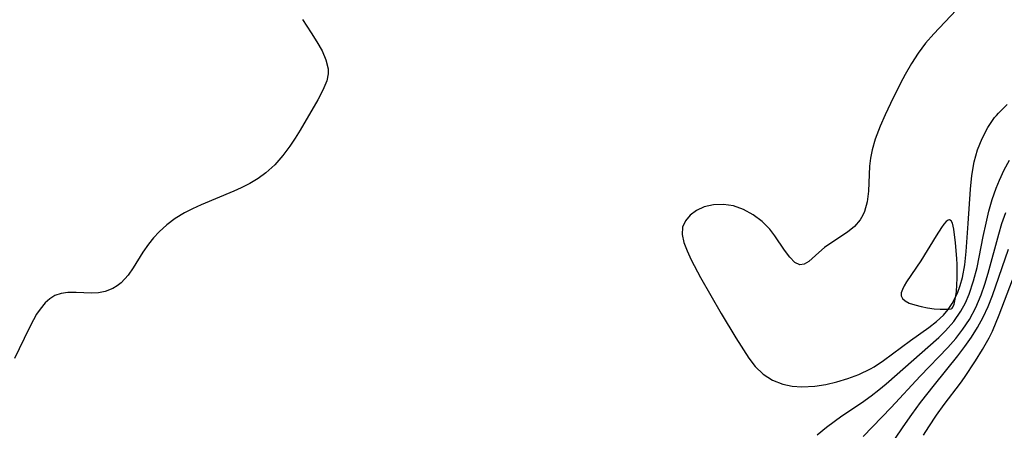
# Model space of a CAD drawing. Header units: metres. Extents: x 1073367 to 1082519, y 1569854 to 1574957.
# Tile 353 of 656: x 1076025 to 1076155, y 1573796 to 1573850. Entities that reach past the tile are written whole.
import ezdxf

# ---------------------------------------------------------------- set-up
doc = ezdxf.new("R2010")
doc.units = ezdxf.units.M
doc.layers.add('CGG_CurvaNivelLidar_v1', color=253, linetype='Continuous', lineweight=30)

msp = doc.modelspace()

# ---------------------------------------------------------------- linework, layer by layer
at = {"layer": 'CGG_CurvaNivelLidar_v1'}
for p, q in [((1076149.0748, 1573851.7258, 68), (1076146.1111, 1573848.5835, 68)), ((1076062.386, 1573850.4656, 67.5), (1076063.5291, 1573848.7168, 67.5)), ((1076063.5291, 1573848.7168, 67.5), (1076064.2908, 1573847.5055, 67.5)), ((1076146.1111, 1573848.5835, 68), (1076145.0232, 1573847.3305, 68)), ((1076064.2908, 1573847.5055, 67.5), (1076064.9583, 1573846.3266, 67.5)), ((1076145.0232, 1573847.3305, 68), (1076144.0468, 1573846.0226, 68)), ((1076064.9583, 1573846.3266, 67.5), (1076065.4842, 1573845.1213, 67.5)), ((1076144.0468, 1573846.0226, 68), (1076143.1507, 1573844.6411, 68)), ((1076065.4842, 1573845.1213, 67.5), (1076065.7551, 1573843.9361, 67.5)), ((1076143.1507, 1573844.6411, 68), (1076142.3242, 1573843.2052, 68)), ((1076065.7614, 1573843.2868, 67.5), (1076065.5841, 1573842.3476, 67.5)), ((1076065.7551, 1573843.9361, 67.5), (1076065.7614, 1573843.2868, 67.5)), ((1076142.3242, 1573843.2052, 68), (1076141.706, 1573842.0296, 68)), ((1076065.5841, 1573842.3476, 67.5), (1076065.0847, 1573841.093, 67.5)), ((1076141.706, 1573842.0296, 68), (1076140.38, 1573839.3453, 68)), ((1076065.0847, 1573841.093, 67.5), (1076064.39, 1573839.8122, 67.5)), ((1076064.39, 1573839.8122, 67.5), (1076062.0505, 1573835.8252, 67.5)), ((1076140.38, 1573839.3453, 68), (1076139.6782, 1573837.8515, 68)), ((1076154.4187, 1573837.7586, 68), (1076154.6828, 1573838.067, 68)), ((1076154.6828, 1573838.067, 68), (1076155.8387, 1573839.2314, 68)), ((1076139.6782, 1573837.8515, 68), (1076139.025, 1573836.3641, 68)), ((1076153.283, 1573836.1462, 68), (1076154.1888, 1573837.4716, 68)), ((1076154.1888, 1573837.4716, 68), (1076154.4187, 1573837.7586, 68)), ((1076062.0505, 1573835.8252, 67.5), (1076061.3853, 1573834.7595, 67.5)), ((1076139.025, 1573836.3641, 68), (1076138.3573, 1573834.6214, 68)), ((1076152.5257, 1573834.7174, 68), (1076153.283, 1573836.1462, 68)), ((1076061.3853, 1573834.7595, 67.5), (1076060.684, 1573833.7076, 67.5)), ((1076138.3573, 1573834.6214, 68), (1076137.9442, 1573833.1952, 68)), ((1076151.9171, 1573833.2053, 68), (1076152.5257, 1573834.7174, 68)), ((1076060.684, 1573833.7076, 67.5), (1076059.745, 1573832.4384, 67.5)), ((1076137.9442, 1573833.1952, 68), (1076137.7261, 1573832.1074, 68)), ((1076151.4608, 1573831.5946, 68), (1076151.9171, 1573833.2053, 68)), ((1076059.745, 1573832.4384, 67.5), (1076058.6835, 1573831.2293, 67.5)), ((1076137.7261, 1573832.1074, 68), (1076137.5899, 1573831.0303, 68)), ((1076151.1615, 1573829.8212, 68), (1076151.4608, 1573831.5946, 68)), ((1076155.4651, 1573830.54, 67.5), (1076156.1789, 1573831.8535, 67.5)), ((1076057.4977, 1573830.1454, 67.5), (1076056.4789, 1573829.4081, 67.5)), ((1076058.6835, 1573831.2293, 67.5), (1076057.4977, 1573830.1454, 67.5)), ((1076137.5899, 1573831.0303, 68), (1076137.4424, 1573827.714, 68)), ((1076154.8279, 1573829.1794, 67.5), (1076155.4651, 1573830.54, 67.5)), ((1076056.4789, 1573829.4081, 67.5), (1076055.3901, 1573828.7548, 67.5)), ((1076150.9898, 1573827.9994, 68), (1076151.1615, 1573829.8212, 68)), ((1076154.4049, 1573828.141, 67.5), (1076154.8279, 1573829.1794, 67.5)), ((1076053.2794, 1573827.7315, 67.5), (1076048.922, 1573825.9211, 67.5)), ((1076054.2482, 1573828.1707, 67.5), (1076053.2794, 1573827.7315, 67.5)), ((1076055.3901, 1573828.7548, 67.5), (1076054.2482, 1573828.1707, 67.5)), ((1076137.4424, 1573827.714, 68), (1076137.2766, 1573826.3346, 68)), ((1076150.6969, 1573823.4503, 68), (1076150.9898, 1573827.9994, 68)), ((1076153.8829, 1573826.6246, 67.5), (1076154.4049, 1573828.141, 67.5)), ((1076137.2766, 1573826.3346, 68), (1076136.9278, 1573825.0531, 68)), ((1076153.4393, 1573825.0743, 67.5), (1076153.8829, 1573826.6246, 67.5)), ((1076047.7929, 1573825.4035, 67.5), (1076046.7026, 1573824.8377, 67.5)), ((1076048.922, 1573825.9211, 67.5), (1076047.7929, 1573825.4035, 67.5)), ((1076114.6568, 1573825.1754, 68), (1076113.8021, 1573824.5614, 68)), ((1076115.6734, 1573825.6322, 68), (1076114.6568, 1573825.1754, 68)), ((1076116.9002, 1573825.9186, 68), (1076115.6734, 1573825.6322, 68)), ((1076118.2058, 1573825.9691, 68), (1076116.9002, 1573825.9186, 68)), ((1076119.5429, 1573825.7633, 68), (1076118.2058, 1573825.9691, 68)), ((1076120.8538, 1573825.3175, 68), (1076119.5429, 1573825.7633, 68)), ((1076122.1622, 1573824.6101, 68), (1076120.8538, 1573825.3175, 68)), ((1076136.9278, 1573825.0531, 68), (1076136.7048, 1573824.545, 68)), ((1076153.0551, 1573823.5023, 67.5), (1076153.4393, 1573825.0743, 67.5)), ((1076155.1533, 1573823.4356, 67), (1076155.6678, 1573824.9202, 67)), ((1076045.4935, 1573824.0923, 67.5), (1076044.3691, 1573823.2582, 67.5)), ((1076046.7026, 1573824.8377, 67.5), (1076045.4935, 1573824.0923, 67.5)), ((1076113.1613, 1573823.8124, 68), (1076112.7986, 1573822.9416, 68)), ((1076113.8021, 1573824.5614, 68), (1076113.1613, 1573823.8124, 68)), ((1076123.3491, 1573823.7131, 68), (1076122.1622, 1573824.6101, 68)), ((1076124.374, 1573822.6765, 68), (1076123.3491, 1573823.7131, 68)), ((1076136.3446, 1573823.9332, 68), (1076135.61, 1573823.0642, 68)), ((1076136.7048, 1573824.545, 68), (1076136.3446, 1573823.9332, 68)), ((1076147.7811, 1573823.7193, 68.5), (1076147.4554, 1573823.3398, 68.5)), ((1076148.0098, 1573823.8894, 68.5), (1076147.7811, 1573823.7193, 68.5)), ((1076148.2172, 1573823.9328, 68.5), (1076148.0098, 1573823.8894, 68.5)), ((1076148.4237, 1573823.7917, 68.5), (1076148.2172, 1573823.9328, 68.5)), ((1076148.585, 1573823.4781, 68.5), (1076148.4237, 1573823.7917, 68.5)), ((1076043.3435, 1573822.3398, 67.5), (1076042.6021, 1573821.5451, 67.5)), ((1076044.3691, 1573823.2582, 67.5), (1076043.3435, 1573822.3398, 67.5)), ((1076112.7986, 1573822.9416, 68), (1076112.7591, 1573821.9879, 68)), ((1076125.029, 1573821.8234, 68), (1076124.374, 1573822.6765, 68)), ((1076135.61, 1573823.0642, 68), (1076134.6631, 1573822.2759, 68)), ((1076147.1359, 1573822.8938, 68.5), (1076146.4432, 1573821.8246, 68.5)), ((1076147.4554, 1573823.3398, 68.5), (1076147.1359, 1573822.8938, 68.5)), ((1076148.7754, 1573822.708, 68.5), (1076148.585, 1573823.4781, 68.5)), ((1076149.0115, 1573820.8949, 68.5), (1076148.7754, 1573822.708, 68.5)), ((1076150.4169, 1573819.7472, 68), (1076150.6969, 1573823.4503, 68)), ((1076152.6738, 1573821.7224, 67.5), (1076153.0551, 1573823.5023, 67.5)), ((1076154.7278, 1573822.0354, 67), (1076155.1533, 1573823.4356, 67)), ((1076042.6021, 1573821.5451, 67.5), (1076041.9345, 1573820.7095, 67.5)), ((1076112.7591, 1573821.9879, 68), (1076112.9772, 1573820.9451, 68)), ((1076126.3317, 1573819.8965, 68), (1076125.029, 1573821.8234, 68)), ((1076134.6631, 1573822.2759, 68), (1076132.6009, 1573820.9395, 68)), ((1076146.4432, 1573821.8246, 68.5), (1076144.3941, 1573818.4857, 68.5)), ((1076151.8593, 1573817.63, 67.5), (1076152.6738, 1573821.7224, 67.5)), ((1076153.3178, 1573816.88, 67), (1076154.7278, 1573822.0354, 67)), ((1076041.9345, 1573820.7095, 67.5), (1076041.2085, 1573819.6486, 67.5)), ((1076112.9772, 1573820.9451, 68), (1076113.3869, 1573819.8282, 68)), ((1076113.3869, 1573819.8282, 68), (1076113.9325, 1573818.6477, 68)), ((1076127.0249, 1573818.9766, 68), (1076126.3317, 1573819.8965, 68)), ((1076131.6355, 1573820.2736, 68), (1076130.8502, 1573819.6122, 68)), ((1076132.6009, 1573820.9395, 68), (1076131.6355, 1573820.2736, 68)), ((1076149.1856, 1573818.8228, 68.5), (1076149.0115, 1573820.8949, 68.5)), ((1076150.2154, 1573817.9807, 68), (1076150.4169, 1573819.7472, 68)), ((1076153.9065, 1573813.8887, 66.5), (1076156.0296, 1573820.0259, 66.5)), ((1076041.2085, 1573819.6486, 67.5), (1076039.9016, 1573817.5504, 67.5)), ((1076113.9325, 1573818.6477, 68), (1076115.1837, 1573816.2875, 68)), ((1076127.6989, 1573818.2965, 68), (1076127.0249, 1573818.9766, 68)), ((1076129.5285, 1573818.4176, 68), (1076128.9363, 1573818.0528, 68)), ((1076130.8502, 1573819.6122, 68), (1076129.5285, 1573818.4176, 68)), ((1076144.3941, 1573818.4857, 68.5), (1076142.5144, 1573815.7134, 68.5)), ((1076149.2211, 1573818.0037, 68.5), (1076149.1856, 1573818.8228, 68.5)), ((1076039.9016, 1573817.5504, 67.5), (1076039.2298, 1573816.593, 67.5)), ((1076128.3558, 1573817.9705, 68), (1076127.6989, 1573818.2965, 68)), ((1076128.9363, 1573818.0528, 68), (1076128.3558, 1573817.9705, 68)), ((1076149.2246, 1573816.1903, 68.5), (1076149.2211, 1573818.0037, 68.5)), ((1076149.9056, 1573816.2764, 68), (1076150.2154, 1573817.9807, 68)), ((1076151.4065, 1573815.8259, 67.5), (1076151.8593, 1573817.63, 67.5)), ((1076039.2298, 1573816.593, 67.5), (1076038.3014, 1573815.5783, 67.5)), ((1076115.1837, 1573816.2875, 68), (1076117.9198, 1573811.5298, 68)), ((1076149.1132, 1573814.4139, 68.5), (1076149.2246, 1573816.1903, 68.5)), ((1076149.6181, 1573815.2107, 68), (1076149.9056, 1573816.2764, 68)), ((1076150.8267, 1573814.0906, 67.5), (1076151.4065, 1573815.8259, 67.5)), ((1076152.8793, 1573815.4127, 67), (1076153.3178, 1573816.88, 67)), ((1076154.8059, 1573811.3533, 66), (1076156.5609, 1573815.9856, 66)), ((1076037.2244, 1573814.8293, 67.5), (1076036.2042, 1573814.4409, 67.5)), ((1076037.7953, 1573815.1745, 67.5), (1076037.2244, 1573814.8293, 67.5)), ((1076038.3014, 1573815.5783, 67.5), (1076037.7953, 1573815.1745, 67.5)), ((1076141.9533, 1573814.7088, 68.5), (1076141.8034, 1573814.2532, 68.5)), ((1076142.2008, 1573815.1984, 68.5), (1076141.9533, 1573814.7088, 68.5)), ((1076142.5144, 1573815.7134, 68.5), (1076142.2008, 1573815.1984, 68.5)), ((1076149.2489, 1573814.1924, 68), (1076149.6181, 1573815.2107, 68)), ((1076152.3849, 1573813.9766, 67), (1076152.8793, 1573815.4127, 67)), ((1076028.8539, 1573813.4811, 67.5), (1076028.2291, 1573812.9291, 67.5)), ((1076029.5355, 1573813.8961, 67.5), (1076028.8539, 1573813.4811, 67.5)), ((1076030.3738, 1573814.1881, 67.5), (1076029.5355, 1573813.8961, 67.5)), ((1076031.2552, 1573814.3162, 67.5), (1076030.3738, 1573814.1881, 67.5)), ((1076032.3413, 1573814.3144, 67.5), (1076031.2552, 1573814.3162, 67.5)), ((1076034.3767, 1573814.2267, 67.5), (1076032.3413, 1573814.3144, 67.5)), ((1076035.3001, 1573814.2777, 67.5), (1076034.3767, 1573814.2267, 67.5)), ((1076036.2042, 1573814.4409, 67.5), (1076035.3001, 1573814.2777, 67.5)), ((1076141.8034, 1573814.2532, 68.5), (1076141.7941, 1573813.8441, 68.5)), ((1076141.7941, 1573813.8441, 68.5), (1076141.9648, 1573813.4901, 68.5)), ((1076141.9648, 1573813.4901, 68.5), (1076142.3095, 1573813.1825, 68.5)), ((1076142.3095, 1573813.1825, 68.5), (1076142.8685, 1573812.9028, 68.5)), ((1076148.5698, 1573812.856, 68), (1076149.2489, 1573814.1924, 68)), ((1076148.8023, 1573812.745, 68.5), (1076149.0078, 1573813.6394, 68.5)), ((1076149.0078, 1573813.6394, 68.5), (1076149.1132, 1573814.4139, 68.5)), ((1076150.3155, 1573812.9222, 67.5), (1076150.8267, 1573814.0906, 67.5)), ((1076151.6838, 1573812.3135, 67), (1076152.3849, 1573813.9766, 67)), ((1076153.3237, 1573812.4422, 66.5), (1076153.9065, 1573813.8887, 66.5)), ((1076027.5515, 1573812.109, 67.5), (1076027.0992, 1573811.4258, 67.5)), ((1076028.2291, 1573812.9291, 67.5), (1076027.5515, 1573812.109, 67.5)), ((1076142.8685, 1573812.9028, 68.5), (1076143.5931, 1573812.6543, 68.5)), ((1076143.5931, 1573812.6543, 68.5), (1076144.4237, 1573812.4428, 68.5)), ((1076144.4237, 1573812.4428, 68.5), (1076145.3023, 1573812.2741, 68.5)), ((1076145.3023, 1573812.2741, 68.5), (1076146.1727, 1573812.1544, 68.5)), ((1076146.1727, 1573812.1544, 68.5), (1076146.9799, 1573812.0887, 68.5)), ((1076146.9799, 1573812.0887, 68.5), (1076147.6695, 1573812.0783, 68.5)), ((1076147.3954, 1573811.3187, 68), (1076148.0204, 1573812.0558, 68)), ((1076147.6695, 1573812.0783, 68.5), (1076148.131, 1573812.1076, 68.5)), ((1076148.0204, 1573812.0558, 68), (1076148.5698, 1573812.856, 68)), ((1076148.131, 1573812.1076, 68.5), (1076148.4224, 1573812.1519, 68.5)), ((1076148.4224, 1573812.1519, 68.5), (1076148.5, 1573812.1908, 68.5)), ((1076148.5, 1573812.1908, 68.5), (1076148.561, 1573812.2124, 68.5)), ((1076148.561, 1573812.2124, 68.5), (1076148.6478, 1573812.347, 68.5)), ((1076148.6478, 1573812.347, 68.5), (1076148.8023, 1573812.745, 68.5)), ((1076149.7089, 1573811.812, 67.5), (1076150.3155, 1573812.9222, 67.5)), ((1076150.8436, 1573810.7327, 67), (1076151.6838, 1573812.3135, 67)), ((1076152.672, 1573811.0324, 66.5), (1076153.3237, 1573812.4422, 66.5)), ((1076026.6704, 1573810.6844, 67.5), (1076026.054, 1573809.4905, 67.5)), ((1076027.0992, 1573811.4258, 67.5), (1076026.6704, 1573810.6844, 67.5)), ((1076117.9198, 1573811.5298, 68), (1076119.8434, 1573808.3046, 68)), ((1076146.4787, 1573810.4447, 68), (1076147.3954, 1573811.3187, 68)), ((1076148.7642, 1573810.4576, 67.5), (1076149.7089, 1573811.812, 67.5)), ((1076149.9844, 1573809.432, 67), (1076150.8436, 1573810.7327, 67)), ((1076151.9386, 1573809.6692, 66.5), (1076152.672, 1573811.0324, 66.5)), ((1076153.8992, 1573809.1974, 66), (1076154.8059, 1573811.3533, 66)), ((1076026.054, 1573809.4905, 67.5), (1076024.1599, 1573805.5537, 67.5)), ((1076143.0281, 1573807.9493, 68), (1076145.4819, 1573809.6511, 68)), ((1076145.4819, 1573809.6511, 68), (1076146.4787, 1573810.4447, 68)), ((1076147.6733, 1573809.2135, 67.5), (1076148.7642, 1573810.4576, 67.5)), ((1076149.0262, 1573808.1999, 67), (1076149.9844, 1573809.432, 67)), ((1076151.1292, 1573808.3819, 66.5), (1076151.9386, 1573809.6692, 66.5)), ((1076119.8434, 1573808.3046, 68), (1076121.5642, 1573805.5842, 68)), ((1076139.4599, 1573805.282, 68), (1076143.0281, 1573807.9493, 68)), ((1076139.8034, 1573802.1963, 67.5), (1076146.792, 1573808.3594, 67.5)), ((1076146.792, 1573808.3594, 67.5), (1076147.6733, 1573809.2135, 67.5)), ((1076147.9901, 1573807.028, 67), (1076149.0262, 1573808.1999, 67)), ((1076150.2485, 1573807.1381, 66.5), (1076151.1292, 1573808.3819, 66.5)), ((1076152.6019, 1573806.728, 66), (1076153.4619, 1573808.2792, 66)), ((1076153.4619, 1573808.2792, 66), (1076153.8992, 1573809.1974, 66)), ((1076144.3091, 1573803.22, 67), (1076147.9901, 1573807.028, 67)), ((1076149.3169, 1573805.9259, 66.5), (1076150.2485, 1573807.1381, 66.5)), ((1076151.667, 1573805.2476, 66), (1076152.6019, 1573806.728, 66)), ((1076121.5642, 1573805.5842, 68), (1076122.409, 1573804.5014, 68)), ((1076146.1952, 1573802.0779, 66.5), (1076149.3169, 1573805.9259, 66.5)), ((1076122.409, 1573804.5014, 68), (1076123.4905, 1573803.4918, 68)), ((1076136.1646, 1573803.4204, 68), (1076137.7069, 1573804.165, 68)), ((1076137.7069, 1573804.165, 68), (1076138.2012, 1573804.4514, 68)), ((1076138.2012, 1573804.4514, 68), (1076139.4599, 1573805.282, 68)), ((1076150.19, 1573803.0537, 66), (1076151.667, 1573805.2476, 66)), ((1076123.4905, 1573803.4918, 68), (1076124.7224, 1573802.6936, 68)), ((1076124.7224, 1573802.6936, 68), (1076126.0786, 1573802.1358, 68)), ((1076133.2709, 1573802.4548, 68), (1076134.7355, 1573802.8855, 68)), ((1076134.7355, 1573802.8855, 68), (1076136.1646, 1573803.4204, 68)), ((1076140.4746, 1573799.0778, 67), (1076144.3091, 1573803.22, 67)), ((1076149.6595, 1573802.3071, 66), (1076150.19, 1573803.0537, 66)), ((1076126.0786, 1573802.1358, 68), (1076127.3272, 1573801.8711, 68)), ((1076127.3272, 1573801.8711, 68), (1076128.6299, 1573801.7875, 68)), ((1076128.6299, 1573801.7875, 68), (1076130.3199, 1573801.8964, 68)), ((1076130.3199, 1573801.8964, 68), (1076131.7921, 1573802.124, 68)), ((1076131.7921, 1573802.124, 68), (1076133.2709, 1573802.4548, 68)), ((1076137.8111, 1573800.6144, 67.5), (1076138.8189, 1573801.3889, 67.5)), ((1076138.8189, 1573801.3889, 67.5), (1076139.8034, 1573802.1963, 67.5)), ((1076144.3743, 1573799.715, 66.5), (1076146.1952, 1573802.0779, 66.5)), ((1076147.498, 1573799.4784, 66), (1076149.6595, 1573802.3071, 66)), ((1076136.5227, 1573799.702, 67.5), (1076137.8111, 1573800.6144, 67.5)), ((1076133.9266, 1573797.9506, 67.5), (1076136.5227, 1573799.702, 67.5)), ((1076136.7589, 1573795.2264, 67), (1076140.4746, 1573799.0778, 67)), ((1076143.1844, 1573798.1132, 66.5), (1076144.3743, 1573799.715, 66.5)), ((1076146.4687, 1573798.0271, 66), (1076147.498, 1573799.4784, 66)), ((1076131.8995, 1573796.4662, 67.5), (1076133.9266, 1573797.9506, 67.5)), ((1076142.0365, 1573796.5122, 66.5), (1076143.1844, 1573798.1132, 66.5)), ((1076145.4652, 1573796.52, 66), (1076146.4687, 1573798.0271, 66)), ((1076130.6426, 1573795.4195, 67.5), (1076131.8995, 1573796.4662, 67.5)), ((1076140.9339, 1573794.8847, 66.5), (1076142.0365, 1573796.5122, 66.5)), ((1076144.7657, 1573795.4019, 66), (1076145.4652, 1573796.52, 66))]:
    msp.add_line(p, q, dxfattribs=at)

doc.saveas('drawing.dxf')
